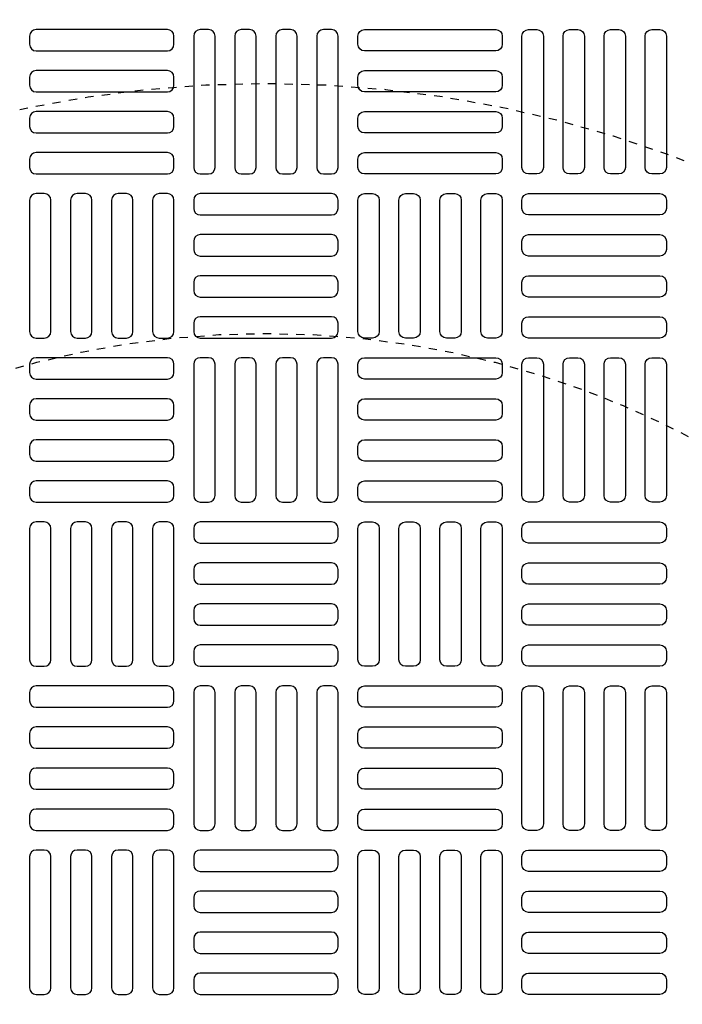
# Model space of a CAD drawing. Extents: x -169 to 7270, y -140 to 2984.
# Tile 484 of 656: x 1518 to 1526, y 1482 to 1494. Entities that reach past the tile are written whole.
import ezdxf

# ---------------------------------------------------------------- set-up
doc = ezdxf.new("R2010")
doc.units = 0
doc.header["$MEASUREMENT"] = 0
doc.linetypes.add('HIDDEN2', pattern=[0.28125, 0.1875, -0.09375])
doc.layers.get('DEFPOINTS').update_dxf_attribs({"linetype": 'CONTINUOUS'})
for name, color, linetype in [('TANK-MANHOLE-COVER-40', 2, 'CONTINUOUS'), ('TANK-MANHOLE-COVER-HATCH-40', 252, 'CONTINUOUS'), ('TANK-SLOPE', 3, 'CONTINUOUS')]:
    doc.layers.add(name, color=color, linetype=linetype)

msp = doc.modelspace()

# ---------------------------------------------------------------- linework, layer by layer
at = {"layer": 'DEFPOINTS', "color": 8, "linetype": 'HIDDEN2', "ltscale": 0.125}
msp.add_circle((1521.25097, 1479.01916), 14, dxfattribs=at)
msp.add_circle((1521.25097, 1479.01916), 14, dxfattribs=at)
msp.add_circle((1521.25097, 1479.01916), 14, dxfattribs=at)
msp.add_circle((1521.25097, 1479.01916), 14, dxfattribs=at)
at = {"layer": 'DEFPOINTS', "color": 8, "linetype": 'HIDDEN2', "ltscale": 0.5}
msp.add_circle((1521.25097, 1479.01916), 11, dxfattribs=at)
msp.add_circle((1521.25097, 1479.01916), 11, dxfattribs=at)
msp.add_circle((1521.25097, 1479.01916), 11, dxfattribs=at)
msp.add_circle((1521.25097, 1479.01916), 11, dxfattribs=at)
at = {"layer": 'TANK-MANHOLE-COVER-40', "color": 4, "linetype": 'Continuous'}
msp.add_circle((1521.2502, 1479.01916), 22.63902, dxfattribs=at)
at = {"layer": 'TANK-MANHOLE-COVER-40', "color": 1, "linetype": 'Continuous'}
msp.add_circle((1521.2502, 1479.01916), 22.44094, dxfattribs=at)
at = {"layer": 'TANK-MANHOLE-COVER-40', "color": 2, "linetype": 'Continuous'}
msp.add_circle((1521.2502, 1479.01916), 21.65354, dxfattribs=at)
at = {"layer": 'TANK-MANHOLE-COVER-HATCH-40', "linetype": 'Continuous', "flags": 128}
for points in [[(1518.41555, 1493.48766, 0.41421356), (1518.49429, 1493.40892), (1520.0691, 1493.40892, 0.41421356), (1520.14784, 1493.48766), (1520.14784, 1493.58609, 0.41421356), (1520.0691, 1493.66483), (1518.49429, 1493.66483, 0.41421356), (1518.41555, 1493.58609)], [(1520.56122, 1491.93255, 0.41421356), (1520.63996, 1492.01129), (1520.63996, 1493.58609, 0.41421356), (1520.56122, 1493.66483), (1520.4628, 1493.66483, 0.41421356), (1520.38406, 1493.58609), (1520.38406, 1492.01129, 0.41421356), (1520.4628, 1491.93255)], [(1521.05335, 1491.93255, 0.41421356), (1521.13209, 1492.01129), (1521.13209, 1493.58609, 0.41421356), (1521.05335, 1493.66483), (1520.95492, 1493.66483, 0.41421356), (1520.87618, 1493.58609), (1520.87618, 1492.01129, 0.41421356), (1520.95492, 1491.93255)], [(1521.54547, 1491.93255, 0.41421356), (1521.62422, 1492.01129), (1521.62422, 1493.58609, 0.41421356), (1521.54547, 1493.66483), (1521.44705, 1493.66483, 0.41421356), (1521.36831, 1493.58609), (1521.36831, 1492.01129, 0.41421356), (1521.44705, 1491.93255)], [(1522.0376, 1491.93255, 0.41421356), (1522.11634, 1492.01129), (1522.11634, 1493.58609, 0.41421356), (1522.0376, 1493.66483), (1521.93918, 1493.66483, 0.41421356), (1521.86044, 1493.58609), (1521.86044, 1492.01129, 0.41421356), (1521.93918, 1491.93255)], [(1524.08485, 1493.48766, -0.41421356), (1524.0061, 1493.40892), (1522.4313, 1493.40892, -0.41421356), (1522.35256, 1493.48766), (1522.35256, 1493.58609, -0.41421356), (1522.4313, 1493.66483), (1524.0061, 1493.66483, -0.41421356), (1524.08485, 1493.58609)], [(1524.39981, 1491.93255, -0.41421356), (1524.32107, 1492.01129), (1524.32107, 1493.58609, -0.41421356), (1524.39981, 1493.66483), (1524.49823, 1493.66483, -0.41421356), (1524.57697, 1493.58609), (1524.57697, 1492.01129, -0.41421356), (1524.49823, 1491.93255)], [(1524.89193, 1491.93255, -0.41421356), (1524.81319, 1492.01129), (1524.81319, 1493.58609, -0.41421356), (1524.89193, 1493.66483), (1524.99036, 1493.66483, -0.41421356), (1525.0691, 1493.58609), (1525.0691, 1492.01129, -0.41421356), (1524.99036, 1491.93255)], [(1525.38406, 1491.93255, -0.41421356), (1525.30532, 1492.01129), (1525.30532, 1493.58609, -0.41421356), (1525.38406, 1493.66483), (1525.48248, 1493.66483, -0.41421356), (1525.56122, 1493.58609), (1525.56122, 1492.01129, -0.41421356), (1525.48248, 1491.93255)], [(1525.87618, 1491.93255, -0.41421356), (1525.79744, 1492.01129), (1525.79744, 1493.58609, -0.41421356), (1525.87618, 1493.66483), (1525.97461, 1493.66483, -0.41421356), (1526.05335, 1493.58609), (1526.05335, 1492.01129, -0.41421356), (1525.97461, 1491.93255)], [(1518.41555, 1492.99554, 0.41421356), (1518.49429, 1492.9168), (1520.0691, 1492.9168, 0.41421356), (1520.14784, 1492.99554), (1520.14784, 1493.09396, 0.41421356), (1520.0691, 1493.1727), (1518.49429, 1493.1727, 0.41421356), (1518.41555, 1493.09396)], [(1524.08485, 1492.99554, -0.41421356), (1524.0061, 1492.9168), (1522.4313, 1492.9168, -0.41421356), (1522.35256, 1492.99554), (1522.35256, 1493.09396, -0.41421356), (1522.4313, 1493.1727), (1524.0061, 1493.1727, -0.41421356), (1524.08485, 1493.09396)], [(1518.41555, 1492.50341, 0.41421356), (1518.49429, 1492.42467), (1520.0691, 1492.42467, 0.41421356), (1520.14784, 1492.50341), (1520.14784, 1492.60184, 0.41421356), (1520.0691, 1492.68058), (1518.49429, 1492.68058, 0.41421356), (1518.41555, 1492.60184)], [(1524.08485, 1492.50341, -0.41421356), (1524.0061, 1492.42467), (1522.4313, 1492.42467, -0.41421356), (1522.35256, 1492.50341), (1522.35256, 1492.60184, -0.41421356), (1522.4313, 1492.68058), (1524.0061, 1492.68058, -0.41421356), (1524.08485, 1492.60184)], [(1518.41555, 1492.01129, 0.41421356), (1518.49429, 1491.93255), (1520.0691, 1491.93255, 0.41421356), (1520.14784, 1492.01129), (1520.14784, 1492.10971, 0.41421356), (1520.0691, 1492.18845), (1518.49429, 1492.18845, 0.41421356), (1518.41555, 1492.10971)], [(1524.08485, 1492.01129, -0.41421356), (1524.0061, 1491.93255), (1522.4313, 1491.93255, -0.41421356), (1522.35256, 1492.01129), (1522.35256, 1492.10971, -0.41421356), (1522.4313, 1492.18845), (1524.0061, 1492.18845, -0.41421356), (1524.08485, 1492.10971)], [(1518.59272, 1489.96404, 0.41421356), (1518.67146, 1490.04278), (1518.67146, 1491.61758, 0.41421356), (1518.59272, 1491.69632), (1518.49429, 1491.69632, 0.41421356), (1518.41555, 1491.61758), (1518.41555, 1490.04278, 0.41421356), (1518.49429, 1489.96404)], [(1519.08485, 1489.96404, 0.41421356), (1519.16359, 1490.04278), (1519.16359, 1491.61758, 0.41421356), (1519.08485, 1491.69632), (1518.98642, 1491.69632, 0.41421356), (1518.90768, 1491.61758), (1518.90768, 1490.04278, 0.41421356), (1518.98642, 1489.96404)], [(1519.57697, 1489.96404, 0.41421356), (1519.65571, 1490.04278), (1519.65571, 1491.61758, 0.41421356), (1519.57697, 1491.69632), (1519.47855, 1491.69632, 0.41421356), (1519.39981, 1491.61758), (1519.39981, 1490.04278, 0.41421356), (1519.47855, 1489.96404)], [(1520.0691, 1489.96404, 0.41421356), (1520.14784, 1490.04278), (1520.14784, 1491.61758, 0.41421356), (1520.0691, 1491.69632), (1519.97067, 1491.69632, 0.41421356), (1519.89193, 1491.61758), (1519.89193, 1490.04278, 0.41421356), (1519.97067, 1489.96404)], [(1522.11634, 1491.61758, 0.41421356), (1522.0376, 1491.69632), (1520.4628, 1491.69632, 0.41421356), (1520.38406, 1491.61758), (1520.38406, 1491.51916, 0.41421356), (1520.4628, 1491.44042), (1522.0376, 1491.44042, 0.41421356), (1522.11634, 1491.51916)], [(1522.4313, 1489.96404, -0.41421356), (1522.35256, 1490.04278), (1522.35256, 1491.61758, -0.41421356), (1522.4313, 1491.69632), (1522.52973, 1491.69632, -0.41421356), (1522.60847, 1491.61758), (1522.60847, 1490.04278, -0.41421356), (1522.52973, 1489.96404)], [(1522.92343, 1489.96404, -0.41421356), (1522.84469, 1490.04278), (1522.84469, 1491.61758, -0.41421356), (1522.92343, 1491.69632), (1523.02185, 1491.69632, -0.41421356), (1523.10059, 1491.61758), (1523.10059, 1490.04278, -0.41421356), (1523.02185, 1489.96404)], [(1523.41555, 1489.96404, -0.41421356), (1523.33681, 1490.04278), (1523.33681, 1491.61758, -0.41421356), (1523.41555, 1491.69632), (1523.51398, 1491.69632, -0.41421356), (1523.59272, 1491.61758), (1523.59272, 1490.04278, -0.41421356), (1523.51398, 1489.96404)], [(1523.90768, 1489.96404, -0.41421356), (1523.82894, 1490.04278), (1523.82894, 1491.61758, -0.41421356), (1523.90768, 1491.69632), (1524.0061, 1491.69632, -0.41421356), (1524.08485, 1491.61758), (1524.08485, 1490.04278, -0.41421356), (1524.0061, 1489.96404)], [(1524.32107, 1491.61758, -0.41421356), (1524.39981, 1491.69632), (1525.97461, 1491.69632, -0.41421356), (1526.05335, 1491.61758), (1526.05335, 1491.51916, -0.41421356), (1525.97461, 1491.44042), (1524.39981, 1491.44042, -0.41421356), (1524.32107, 1491.51916)], [(1522.11634, 1491.12546, 0.41421356), (1522.0376, 1491.2042), (1520.4628, 1491.2042, 0.41421356), (1520.38406, 1491.12546), (1520.38406, 1491.02703, 0.41421356), (1520.4628, 1490.94829), (1522.0376, 1490.94829, 0.41421356), (1522.11634, 1491.02703)], [(1524.32107, 1491.12546, -0.41421356), (1524.39981, 1491.2042), (1525.97461, 1491.2042, -0.41421356), (1526.05335, 1491.12546), (1526.05335, 1491.02703, -0.41421356), (1525.97461, 1490.94829), (1524.39981, 1490.94829, -0.41421356), (1524.32107, 1491.02703)], [(1522.11634, 1490.63333, 0.41421356), (1522.0376, 1490.71207), (1520.4628, 1490.71207, 0.41421356), (1520.38406, 1490.63333), (1520.38406, 1490.53491, 0.41421356), (1520.4628, 1490.45617), (1522.0376, 1490.45617, 0.41421356), (1522.11634, 1490.53491)], [(1524.32107, 1490.63333, -0.41421356), (1524.39981, 1490.71207), (1525.97461, 1490.71207, -0.41421356), (1526.05335, 1490.63333), (1526.05335, 1490.53491, -0.41421356), (1525.97461, 1490.45617), (1524.39981, 1490.45617, -0.41421356), (1524.32107, 1490.53491)], [(1522.11634, 1490.14121, 0.41421356), (1522.0376, 1490.21995), (1520.4628, 1490.21995, 0.41421356), (1520.38406, 1490.14121), (1520.38406, 1490.04278, 0.41421356), (1520.4628, 1489.96404), (1522.0376, 1489.96404, 0.41421356), (1522.11634, 1490.04278)], [(1524.32107, 1490.14121, -0.41421356), (1524.39981, 1490.21995), (1525.97461, 1490.21995, -0.41421356), (1526.05335, 1490.14121), (1526.05335, 1490.04278, -0.41421356), (1525.97461, 1489.96404), (1524.39981, 1489.96404, -0.41421356), (1524.32107, 1490.04278)], [(1518.41555, 1489.55066, 0.41421356), (1518.49429, 1489.47192), (1520.0691, 1489.47192, 0.41421356), (1520.14784, 1489.55066), (1520.14784, 1489.64908, 0.41421356), (1520.0691, 1489.72782), (1518.49429, 1489.72782, 0.41421356), (1518.41555, 1489.64908)], [(1520.56122, 1487.99554, 0.41421356), (1520.63996, 1488.07428), (1520.63996, 1489.64908, 0.41421356), (1520.56122, 1489.72782), (1520.4628, 1489.72782, 0.41421356), (1520.38406, 1489.64908), (1520.38406, 1488.07428, 0.41421356), (1520.4628, 1487.99554)], [(1521.05335, 1487.99554, 0.41421356), (1521.13209, 1488.07428), (1521.13209, 1489.64908, 0.41421356), (1521.05335, 1489.72782), (1520.95492, 1489.72782, 0.41421356), (1520.87618, 1489.64908), (1520.87618, 1488.07428, 0.41421356), (1520.95492, 1487.99554)], [(1521.54547, 1487.99554, 0.41421356), (1521.62422, 1488.07428), (1521.62422, 1489.64908, 0.41421356), (1521.54547, 1489.72782), (1521.44705, 1489.72782, 0.41421356), (1521.36831, 1489.64908), (1521.36831, 1488.07428, 0.41421356), (1521.44705, 1487.99554)], [(1522.0376, 1487.99554, 0.41421356), (1522.11634, 1488.07428), (1522.11634, 1489.64908, 0.41421356), (1522.0376, 1489.72782), (1521.93918, 1489.72782, 0.41421356), (1521.86044, 1489.64908), (1521.86044, 1488.07428, 0.41421356), (1521.93918, 1487.99554)], [(1524.08485, 1489.55066, -0.41421356), (1524.0061, 1489.47192), (1522.4313, 1489.47192, -0.41421356), (1522.35256, 1489.55066), (1522.35256, 1489.64908, -0.41421356), (1522.4313, 1489.72782), (1524.0061, 1489.72782, -0.41421356), (1524.08485, 1489.64908)], [(1524.39981, 1487.99554, -0.41421356), (1524.32107, 1488.07428), (1524.32107, 1489.64908, -0.41421356), (1524.39981, 1489.72782), (1524.49823, 1489.72782, -0.41421356), (1524.57697, 1489.64908), (1524.57697, 1488.07428, -0.41421356), (1524.49823, 1487.99554)], [(1524.89193, 1487.99554, -0.41421356), (1524.81319, 1488.07428), (1524.81319, 1489.64908, -0.41421356), (1524.89193, 1489.72782), (1524.99036, 1489.72782, -0.41421356), (1525.0691, 1489.64908), (1525.0691, 1488.07428, -0.41421356), (1524.99036, 1487.99554)], [(1525.38406, 1487.99554, -0.41421356), (1525.30532, 1488.07428), (1525.30532, 1489.64908, -0.41421356), (1525.38406, 1489.72782), (1525.48248, 1489.72782, -0.41421356), (1525.56122, 1489.64908), (1525.56122, 1488.07428, -0.41421356), (1525.48248, 1487.99554)], [(1525.87618, 1487.99554, -0.41421356), (1525.79744, 1488.07428), (1525.79744, 1489.64908, -0.41421356), (1525.87618, 1489.72782), (1525.97461, 1489.72782, -0.41421356), (1526.05335, 1489.64908), (1526.05335, 1488.07428, -0.41421356), (1525.97461, 1487.99554)], [(1518.41555, 1489.05853, 0.41421356), (1518.49429, 1488.97979), (1520.0691, 1488.97979, 0.41421356), (1520.14784, 1489.05853), (1520.14784, 1489.15695, 0.41421356), (1520.0691, 1489.23569), (1518.49429, 1489.23569, 0.41421356), (1518.41555, 1489.15695)], [(1524.08485, 1489.05853, -0.41421356), (1524.0061, 1488.97979), (1522.4313, 1488.97979, -0.41421356), (1522.35256, 1489.05853), (1522.35256, 1489.15695, -0.41421356), (1522.4313, 1489.23569), (1524.0061, 1489.23569, -0.41421356), (1524.08485, 1489.15695)], [(1518.41555, 1488.5664, 0.41421356), (1518.49429, 1488.48766), (1520.0691, 1488.48766, 0.41421356), (1520.14784, 1488.5664), (1520.14784, 1488.66483, 0.41421356), (1520.0691, 1488.74357), (1518.49429, 1488.74357, 0.41421356), (1518.41555, 1488.66483)], [(1524.08485, 1488.5664, -0.41421356), (1524.0061, 1488.48766), (1522.4313, 1488.48766, -0.41421356), (1522.35256, 1488.5664), (1522.35256, 1488.66483, -0.41421356), (1522.4313, 1488.74357), (1524.0061, 1488.74357, -0.41421356), (1524.08485, 1488.66483)], [(1518.41555, 1488.07428, 0.41421356), (1518.49429, 1487.99554), (1520.0691, 1487.99554, 0.41421356), (1520.14784, 1488.07428), (1520.14784, 1488.1727, 0.41421356), (1520.0691, 1488.25144), (1518.49429, 1488.25144, 0.41421356), (1518.41555, 1488.1727)], [(1524.08485, 1488.07428, -0.41421356), (1524.0061, 1487.99554), (1522.4313, 1487.99554, -0.41421356), (1522.35256, 1488.07428), (1522.35256, 1488.1727, -0.41421356), (1522.4313, 1488.25144), (1524.0061, 1488.25144, -0.41421356), (1524.08485, 1488.1727)], [(1518.59272, 1486.02703, 0.41421356), (1518.67146, 1486.10577), (1518.67146, 1487.68058, 0.41421356), (1518.59272, 1487.75932), (1518.49429, 1487.75932, 0.41421356), (1518.41555, 1487.68058), (1518.41555, 1486.10577, 0.41421356), (1518.49429, 1486.02703)], [(1519.08485, 1486.02703, 0.41421356), (1519.16359, 1486.10577), (1519.16359, 1487.68058, 0.41421356), (1519.08485, 1487.75932), (1518.98642, 1487.75932, 0.41421356), (1518.90768, 1487.68058), (1518.90768, 1486.10577, 0.41421356), (1518.98642, 1486.02703)], [(1519.57697, 1486.02703, 0.41421356), (1519.65571, 1486.10577), (1519.65571, 1487.68058, 0.41421356), (1519.57697, 1487.75932), (1519.47855, 1487.75932, 0.41421356), (1519.39981, 1487.68058), (1519.39981, 1486.10577, 0.41421356), (1519.47855, 1486.02703)], [(1520.0691, 1486.02703, 0.41421356), (1520.14784, 1486.10577), (1520.14784, 1487.68058, 0.41421356), (1520.0691, 1487.75932), (1519.97067, 1487.75932, 0.41421356), (1519.89193, 1487.68058), (1519.89193, 1486.10577, 0.41421356), (1519.97067, 1486.02703)], [(1522.11634, 1487.68058, 0.41421356), (1522.0376, 1487.75932), (1520.4628, 1487.75932, 0.41421356), (1520.38406, 1487.68058), (1520.38406, 1487.58215, 0.41421356), (1520.4628, 1487.50341), (1522.0376, 1487.50341, 0.41421356), (1522.11634, 1487.58215)], [(1522.4313, 1486.02703, -0.41421356), (1522.35256, 1486.10577), (1522.35256, 1487.68058, -0.41421356), (1522.4313, 1487.75932), (1522.52973, 1487.75932, -0.41421356), (1522.60847, 1487.68058), (1522.60847, 1486.10577, -0.41421356), (1522.52973, 1486.02703)], [(1522.92343, 1486.02703, -0.41421356), (1522.84469, 1486.10577), (1522.84469, 1487.68058, -0.41421356), (1522.92343, 1487.75932), (1523.02185, 1487.75932, -0.41421356), (1523.10059, 1487.68058), (1523.10059, 1486.10577, -0.41421356), (1523.02185, 1486.02703)], [(1523.41555, 1486.02703, -0.41421356), (1523.33681, 1486.10577), (1523.33681, 1487.68058, -0.41421356), (1523.41555, 1487.75932), (1523.51398, 1487.75932, -0.41421356), (1523.59272, 1487.68058), (1523.59272, 1486.10577, -0.41421356), (1523.51398, 1486.02703)], [(1523.90768, 1486.02703, -0.41421356), (1523.82894, 1486.10577), (1523.82894, 1487.68058, -0.41421356), (1523.90768, 1487.75932), (1524.0061, 1487.75932, -0.41421356), (1524.08485, 1487.68058), (1524.08485, 1486.10577, -0.41421356), (1524.0061, 1486.02703)], [(1524.32107, 1487.68058, -0.41421356), (1524.39981, 1487.75932), (1525.97461, 1487.75932, -0.41421356), (1526.05335, 1487.68058), (1526.05335, 1487.58215, -0.41421356), (1525.97461, 1487.50341), (1524.39981, 1487.50341, -0.41421356), (1524.32107, 1487.58215)], [(1522.11634, 1487.18845, 0.41421356), (1522.0376, 1487.26719), (1520.4628, 1487.26719, 0.41421356), (1520.38406, 1487.18845), (1520.38406, 1487.09003, 0.41421356), (1520.4628, 1487.01129), (1522.0376, 1487.01129, 0.41421356), (1522.11634, 1487.09003)], [(1524.32107, 1487.18845, -0.41421356), (1524.39981, 1487.26719), (1525.97461, 1487.26719, -0.41421356), (1526.05335, 1487.18845), (1526.05335, 1487.09003, -0.41421356), (1525.97461, 1487.01129), (1524.39981, 1487.01129, -0.41421356), (1524.32107, 1487.09003)], [(1522.11634, 1486.69632, 0.41421356), (1522.0376, 1486.77506), (1520.4628, 1486.77506, 0.41421356), (1520.38406, 1486.69632), (1520.38406, 1486.5979, 0.41421356), (1520.4628, 1486.51916), (1522.0376, 1486.51916, 0.41421356), (1522.11634, 1486.5979)], [(1524.32107, 1486.69632, -0.41421356), (1524.39981, 1486.77506), (1525.97461, 1486.77506, -0.41421356), (1526.05335, 1486.69632), (1526.05335, 1486.5979, -0.41421356), (1525.97461, 1486.51916), (1524.39981, 1486.51916, -0.41421356), (1524.32107, 1486.5979)], [(1522.11634, 1486.2042, 0.41421356), (1522.0376, 1486.28294), (1520.4628, 1486.28294, 0.41421356), (1520.38406, 1486.2042), (1520.38406, 1486.10577, 0.41421356), (1520.4628, 1486.02703), (1522.0376, 1486.02703, 0.41421356), (1522.11634, 1486.10577)], [(1524.32107, 1486.2042, -0.41421356), (1524.39981, 1486.28294), (1525.97461, 1486.28294, -0.41421356), (1526.05335, 1486.2042), (1526.05335, 1486.10577, -0.41421356), (1525.97461, 1486.02703), (1524.39981, 1486.02703, -0.41421356), (1524.32107, 1486.10577)], [(1518.41555, 1485.61365, 0.41421356), (1518.49429, 1485.53491), (1520.0691, 1485.53491, 0.41421356), (1520.14784, 1485.61365), (1520.14784, 1485.71207, 0.41421356), (1520.0691, 1485.79081), (1518.49429, 1485.79081, 0.41421356), (1518.41555, 1485.71207)], [(1520.56122, 1484.05853, 0.41421356), (1520.63996, 1484.13727), (1520.63996, 1485.71207, 0.41421356), (1520.56122, 1485.79081), (1520.4628, 1485.79081, 0.41421356), (1520.38406, 1485.71207), (1520.38406, 1484.13727, 0.41421356), (1520.4628, 1484.05853)], [(1521.05335, 1484.05853, 0.41421356), (1521.13209, 1484.13727), (1521.13209, 1485.71207, 0.41421356), (1521.05335, 1485.79081), (1520.95492, 1485.79081, 0.41421356), (1520.87618, 1485.71207), (1520.87618, 1484.13727, 0.41421356), (1520.95492, 1484.05853)], [(1521.54547, 1484.05853, 0.41421356), (1521.62422, 1484.13727), (1521.62422, 1485.71207, 0.41421356), (1521.54547, 1485.79081), (1521.44705, 1485.79081, 0.41421356), (1521.36831, 1485.71207), (1521.36831, 1484.13727, 0.41421356), (1521.44705, 1484.05853)], [(1522.0376, 1484.05853, 0.41421356), (1522.11634, 1484.13727), (1522.11634, 1485.71207, 0.41421356), (1522.0376, 1485.79081), (1521.93918, 1485.79081, 0.41421356), (1521.86044, 1485.71207), (1521.86044, 1484.13727, 0.41421356), (1521.93918, 1484.05853)], [(1524.08485, 1485.61365, -0.41421356), (1524.0061, 1485.53491), (1522.4313, 1485.53491, -0.41421356), (1522.35256, 1485.61365), (1522.35256, 1485.71207, -0.41421356), (1522.4313, 1485.79081), (1524.0061, 1485.79081, -0.41421356), (1524.08485, 1485.71207)], [(1524.39981, 1484.05853, -0.41421356), (1524.32107, 1484.13727), (1524.32107, 1485.71207, -0.41421356), (1524.39981, 1485.79081), (1524.49823, 1485.79081, -0.41421356), (1524.57697, 1485.71207), (1524.57697, 1484.13727, -0.41421356), (1524.49823, 1484.05853)], [(1524.89193, 1484.05853, -0.41421356), (1524.81319, 1484.13727), (1524.81319, 1485.71207, -0.41421356), (1524.89193, 1485.79081), (1524.99036, 1485.79081, -0.41421356), (1525.0691, 1485.71207), (1525.0691, 1484.13727, -0.41421356), (1524.99036, 1484.05853)], [(1525.38406, 1484.05853, -0.41421356), (1525.30532, 1484.13727), (1525.30532, 1485.71207, -0.41421356), (1525.38406, 1485.79081), (1525.48248, 1485.79081, -0.41421356), (1525.56122, 1485.71207), (1525.56122, 1484.13727, -0.41421356), (1525.48248, 1484.05853)], [(1525.87618, 1484.05853, -0.41421356), (1525.79744, 1484.13727), (1525.79744, 1485.71207, -0.41421356), (1525.87618, 1485.79081), (1525.97461, 1485.79081, -0.41421356), (1526.05335, 1485.71207), (1526.05335, 1484.13727, -0.41421356), (1525.97461, 1484.05853)], [(1518.41555, 1485.12152, 0.41421356), (1518.49429, 1485.04278), (1520.0691, 1485.04278, 0.41421356), (1520.14784, 1485.12152), (1520.14784, 1485.21995, 0.41421356), (1520.0691, 1485.29869), (1518.49429, 1485.29869, 0.41421356), (1518.41555, 1485.21995)], [(1524.08485, 1485.12152, -0.41421356), (1524.0061, 1485.04278), (1522.4313, 1485.04278, -0.41421356), (1522.35256, 1485.12152), (1522.35256, 1485.21995, -0.41421356), (1522.4313, 1485.29869), (1524.0061, 1485.29869, -0.41421356), (1524.08485, 1485.21995)], [(1518.41555, 1484.6294, 0.41421356), (1518.49429, 1484.55066), (1520.0691, 1484.55066, 0.41421356), (1520.14784, 1484.6294), (1520.14784, 1484.72782, 0.41421356), (1520.0691, 1484.80656), (1518.49429, 1484.80656, 0.41421356), (1518.41555, 1484.72782)], [(1524.08485, 1484.6294, -0.41421356), (1524.0061, 1484.55066), (1522.4313, 1484.55066, -0.41421356), (1522.35256, 1484.6294), (1522.35256, 1484.72782, -0.41421356), (1522.4313, 1484.80656), (1524.0061, 1484.80656, -0.41421356), (1524.08485, 1484.72782)], [(1518.41555, 1484.13727, 0.41421356), (1518.49429, 1484.05853), (1520.0691, 1484.05853, 0.41421356), (1520.14784, 1484.13727), (1520.14784, 1484.23569, 0.41421356), (1520.0691, 1484.31443), (1518.49429, 1484.31443, 0.41421356), (1518.41555, 1484.23569)], [(1524.08485, 1484.13727, -0.41421356), (1524.0061, 1484.05853), (1522.4313, 1484.05853, -0.41421356), (1522.35256, 1484.13727), (1522.35256, 1484.23569, -0.41421356), (1522.4313, 1484.31443), (1524.0061, 1484.31443, -0.41421356), (1524.08485, 1484.23569)], [(1518.59272, 1482.09003, 0.41421356), (1518.67146, 1482.16877), (1518.67146, 1483.74357, 0.41421356), (1518.59272, 1483.82231), (1518.49429, 1483.82231, 0.41421356), (1518.41555, 1483.74357), (1518.41555, 1482.16877, 0.41421356), (1518.49429, 1482.09003)], [(1519.08485, 1482.09003, 0.41421356), (1519.16359, 1482.16877), (1519.16359, 1483.74357, 0.41421356), (1519.08485, 1483.82231), (1518.98642, 1483.82231, 0.41421356), (1518.90768, 1483.74357), (1518.90768, 1482.16877, 0.41421356), (1518.98642, 1482.09003)], [(1519.57697, 1482.09003, 0.41421356), (1519.65571, 1482.16877), (1519.65571, 1483.74357, 0.41421356), (1519.57697, 1483.82231), (1519.47855, 1483.82231, 0.41421356), (1519.39981, 1483.74357), (1519.39981, 1482.16877, 0.41421356), (1519.47855, 1482.09003)], [(1520.0691, 1482.09003, 0.41421356), (1520.14784, 1482.16877), (1520.14784, 1483.74357, 0.41421356), (1520.0691, 1483.82231), (1519.97067, 1483.82231, 0.41421356), (1519.89193, 1483.74357), (1519.89193, 1482.16877, 0.41421356), (1519.97067, 1482.09003)], [(1522.11634, 1483.74357, 0.41421356), (1522.0376, 1483.82231), (1520.4628, 1483.82231, 0.41421356), (1520.38406, 1483.74357), (1520.38406, 1483.64514, 0.41421356), (1520.4628, 1483.5664), (1522.0376, 1483.5664, 0.41421356), (1522.11634, 1483.64514)], [(1522.4313, 1482.09003, -0.41421356), (1522.35256, 1482.16877), (1522.35256, 1483.74357, -0.41421356), (1522.4313, 1483.82231), (1522.52973, 1483.82231, -0.41421356), (1522.60847, 1483.74357), (1522.60847, 1482.16877, -0.41421356), (1522.52973, 1482.09003)], [(1522.92343, 1482.09003, -0.41421356), (1522.84469, 1482.16877), (1522.84469, 1483.74357, -0.41421356), (1522.92343, 1483.82231), (1523.02185, 1483.82231, -0.41421356), (1523.10059, 1483.74357), (1523.10059, 1482.16877, -0.41421356), (1523.02185, 1482.09003)], [(1523.41555, 1482.09003, -0.41421356), (1523.33681, 1482.16877), (1523.33681, 1483.74357, -0.41421356), (1523.41555, 1483.82231), (1523.51398, 1483.82231, -0.41421356), (1523.59272, 1483.74357), (1523.59272, 1482.16877, -0.41421356), (1523.51398, 1482.09003)], [(1523.90768, 1482.09003, -0.41421356), (1523.82894, 1482.16877), (1523.82894, 1483.74357, -0.41421356), (1523.90768, 1483.82231), (1524.0061, 1483.82231, -0.41421356), (1524.08485, 1483.74357), (1524.08485, 1482.16877, -0.41421356), (1524.0061, 1482.09003)], [(1524.32107, 1483.74357, -0.41421356), (1524.39981, 1483.82231), (1525.97461, 1483.82231, -0.41421356), (1526.05335, 1483.74357), (1526.05335, 1483.64514, -0.41421356), (1525.97461, 1483.5664), (1524.39981, 1483.5664, -0.41421356), (1524.32107, 1483.64514)], [(1522.11634, 1483.25144, 0.41421356), (1522.0376, 1483.33018), (1520.4628, 1483.33018, 0.41421356), (1520.38406, 1483.25144), (1520.38406, 1483.15302, 0.41421356), (1520.4628, 1483.07428), (1522.0376, 1483.07428, 0.41421356), (1522.11634, 1483.15302)], [(1524.32107, 1483.25144, -0.41421356), (1524.39981, 1483.33018), (1525.97461, 1483.33018, -0.41421356), (1526.05335, 1483.25144), (1526.05335, 1483.15302, -0.41421356), (1525.97461, 1483.07428), (1524.39981, 1483.07428, -0.41421356), (1524.32107, 1483.15302)], [(1522.11634, 1482.75932, 0.41421356), (1522.0376, 1482.83806), (1520.4628, 1482.83806, 0.41421356), (1520.38406, 1482.75932), (1520.38406, 1482.66089, 0.41421356), (1520.4628, 1482.58215), (1522.0376, 1482.58215, 0.41421356), (1522.11634, 1482.66089)], [(1524.32107, 1482.75932, -0.41421356), (1524.39981, 1482.83806), (1525.97461, 1482.83806, -0.41421356), (1526.05335, 1482.75932), (1526.05335, 1482.66089, -0.41421356), (1525.97461, 1482.58215), (1524.39981, 1482.58215, -0.41421356), (1524.32107, 1482.66089)], [(1522.11634, 1482.26719, 0.41421356), (1522.0376, 1482.34593), (1520.4628, 1482.34593, 0.41421356), (1520.38406, 1482.26719), (1520.38406, 1482.16877, 0.41421356), (1520.4628, 1482.09003), (1522.0376, 1482.09003, 0.41421356), (1522.11634, 1482.16877)], [(1524.32107, 1482.26719, -0.41421356), (1524.39981, 1482.34593), (1525.97461, 1482.34593, -0.41421356), (1526.05335, 1482.26719), (1526.05335, 1482.16877, -0.41421356), (1525.97461, 1482.09003), (1524.39981, 1482.09003, -0.41421356), (1524.32107, 1482.16877)]]:
    msp.add_lwpolyline(points, format="xyb", close=True, dxfattribs=at)
at = {"layer": 'TANK-SLOPE'}
msp.add_lwpolyline([(1521.83667, 1513.58933, 1.01702303), (1521.83605, 1444.32116), (1521.83667, 1444.32117)], format="xyb", dxfattribs=at)

doc.saveas('drawing.dxf')
